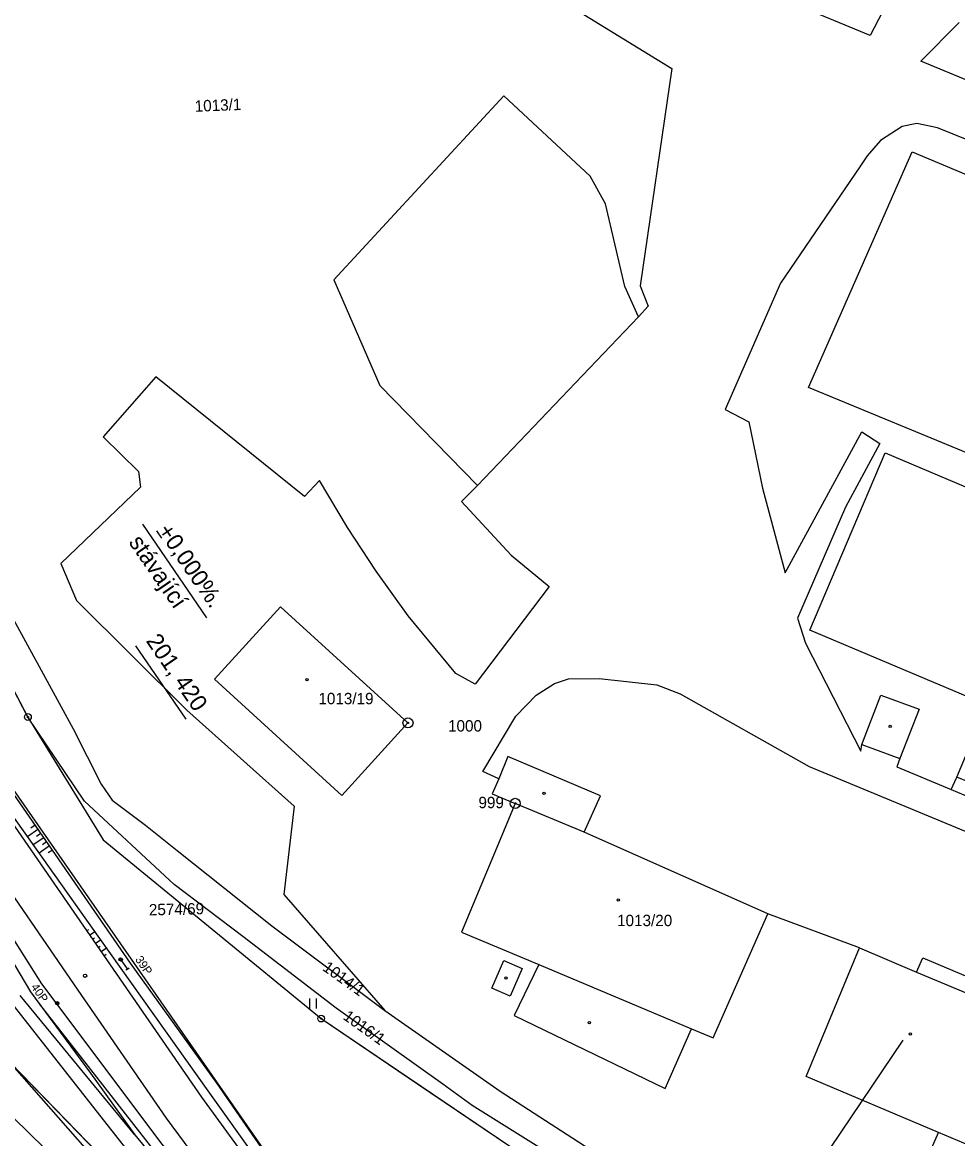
# Model space of a CAD drawing. Extents: x -469926 to -462499, y -1098642 to -1092733.
# Drawn here: x -465469.3 to -465329.9, y -1095008.2 to -1094841.9 of the extents above; entities that cross this region are included whole.
import ezdxf

# ---------------------------------------------------------------- set-up
doc = ezdxf.new("R2010")
doc.units = 0
for name, color, linetype in [('Vrstva 1', 7, 'Continuous'), ('Vrstva 10', 7, 'Continuous'), ('Vrstva 11', 7, 'Continuous'), ('Vrstva 12', 7, 'Continuous'), ('Vrstva 13', 7, 'Continuous'), ('Vrstva 14', 7, 'Continuous'), ('Vrstva 24', 7, 'Continuous'), ('Vrstva 25', 7, 'Continuous'), ('Vrstva 29', 7, 'Continuous'), ('Vrstva 4', 7, 'Continuous'), ('Vrstva 46', 7, 'Continuous'), ('Vrstva 48', 7, 'Continuous'), ('Vrstva 50', 7, 'Continuous'), ('Vrstva 6', 7, 'Continuous'), ('Vrstva 60', 7, 'Continuous'), ('Vrstva 63', 7, 'Continuous')]:
    doc.layers.add(name, color=color, linetype=linetype)

# ---------------------------------------------------------------- blocks, each defined once
blk = doc.blocks.new('PROTIK')
at = {"layer": 'Vrstva 63'}
for p, q in [((0, 3.491), (-0.6, 3.491)), ((0, 3.491), (0.6, 3.491)), ((0, 0), (0, 3.491))]:
    blk.add_line(p, q, dxfattribs=at)

msp = doc.modelspace()

# ---------------------------------------------------------------- linework, layer by layer
at = {"layer": 'Vrstva 1'}
for p, q in [((-465352.14, -1094896.28), (-465336.72, -1094861.13)), ((-465336.72, -1094861.13), (-465300.92, -1094876.21)), ((-465316.15, -1094911.14), (-465352.14, -1094896.28)), ((-465351.97, -1094932.43), (-465340.72, -1094905.99)), ((-465340.72, -1094905.99), (-465301.3, -1094922.73)), ((-465481.34, -1094911.35), (-465461.75, -1094947.14)), ((-465468.49, -1094945.38), (-465485.09, -1094913.7)), ((-465430.6, -1095013.72), (-465495.65, -1094920.32)), ((-465440.68, -1094939.75), (-465430.85, -1094928.98)), ((-465430.85, -1094928.98), (-465411.85, -1094946.26)), ((-465312.38, -1094949.16), (-465351.97, -1094932.43)), ((-465421.7, -1094957.06), (-465440.68, -1094939.75)), ((-465460.05, -1094957.93), (-465468.49, -1094945.38)), ((-465468.49, -1094945.38), (-465457.26, -1094963.68)), ((-465330.05, -1094954.34), (-465326.42, -1094945.7)), ((-465461.75, -1094947.14), (-465457.59, -1094955.4)), ((-465411.85, -1094946.26), (-465421.7, -1094957.06)), ((-465306.55, -1094964.19), (-465330.05, -1094954.34)), ((-465457.59, -1094955.4), (-465455.93, -1094957.76)), ((-465455.93, -1094957.76), (-465450.97, -1094961.52)), ((-465446.72, -1094970.33), (-465460.05, -1094957.93)), ((-465395.86, -1094958.25), (-465403.89, -1094977.42)), ((-465385.59, -1094962.56), (-465395.86, -1094958.25)), ((-465450.97, -1094961.52), (-465446.25, -1094965.25)), ((-465358.22, -1094974.71), (-465385.59, -1094962.56)), ((-465457.26, -1094963.68), (-465424.79, -1094990.33)), ((-465452.08, -1095023.2), (-465510.81, -1094965.95)), ((-465446.25, -1094965.25), (-465432.12, -1094976.48)), ((-465436.48, -1094978.08), (-465446.72, -1094970.33)), ((-465366.37, -1094993.21), (-465358.22, -1094974.71)), ((-465432.12, -1094976.48), (-465415.32, -1094989.11)), ((-465403.89, -1094977.42), (-465392.34, -1094982.28)), ((-465422.54, -1094988.77), (-465436.48, -1094978.08)), ((-465352.53, -1094998.96), (-465344.58, -1094979.8)), ((-465344.58, -1094979.8), (-465336.05, -1094983.39)), ((-465392.34, -1094982.28), (-465396.02, -1094989.88)), ((-465336.05, -1094983.39), (-465335.11, -1094981.27)), ((-465335.11, -1094981.27), (-465236.92, -1095022.71)), ((-465406.67, -1095000.11), (-465422.54, -1094988.77)), ((-465415.32, -1094989.11), (-465398.09, -1095001.15)), ((-465424.79, -1094990.33), (-465410.41, -1095000.05)), ((-465396.02, -1094989.88), (-465373.54, -1095000.76)), ((-465373.54, -1095000.76), (-465369.61, -1094991.85)), ((-465369.61, -1094991.85), (-465366.37, -1094993.21)), ((-465332.78, -1095007.32), (-465352.53, -1094998.96)), ((-465410.41, -1095000.05), (-465396.65, -1095009.33)), ((-465402.3, -1095003.26), (-465406.67, -1095000.11)), ((-465398.09, -1095001.15), (-465378.08, -1095014.06)), ((-465385.03, -1095014.04), (-465402.3, -1095003.26)), ((-465338.3, -1095019.67), (-465332.78, -1095007.32))]:
    msp.add_line(p, q, dxfattribs=at)
at = {"layer": 'Vrstva 10'}
for points in [[(-465492.98, -1094877.99), (-465494.45, -1094890.1), (-465495.02, -1094894.85), (-465485.09, -1094913.7), (-465468.49, -1094945.38), (-465457.26, -1094963.68), (-465424.79, -1094990.33), (-465396.65, -1095009.33), (-465387.3, -1095015.62), (-465374.74, -1095024.26), (-465354.83, -1095034.77), (-465335.51, -1095045.09), (-465321.69, -1095051.49), (-465302.95, -1095060.17), (-465301.9, -1095057.95)], [(-465379.17, -1095087.78), (-465393.32, -1095075.06), (-465407.65, -1095062.13), (-465420.88, -1095048.66), (-465441.77, -1095027.13), (-465480.86, -1094986.86), (-465489.98, -1094978.73), (-465493.86, -1094980.97), (-465503.49, -1094966.67), (-465507.82, -1094962.82), (-465509.59, -1094960.7), (-465515.99, -1094953.02), (-465535.19, -1094929.97)]]:
    msp.add_lwpolyline(points, dxfattribs=at)
at = {"layer": 'Vrstva 11'}
for p, q in [((-465454.9, -1094981.6), (-465454.58, -1094981.28)), ((-465454.77, -1094981.74), (-465454.44, -1094981.41)), ((-465464.34, -1094988.13), (-465464.02, -1094987.81)), ((-465464.21, -1094988.27), (-465463.88, -1094987.94))]:
    msp.add_line(p, q, dxfattribs=at)
for centre in [(-465454.67, -1094981.51), (-465464.11, -1094988.04)]:
    msp.add_circle(centre, 0.25, dxfattribs=at)
at = {"layer": 'Vrstva 12'}
msp.add_line((-465411.12, -1095102.12), (-465338.07, -1094993.53), dxfattribs=at)
at = {"layer": 'Vrstva 13'}
for p, q in [((-465480.86, -1094986.86), (-465420.88, -1095048.66)), ((-465420.88, -1095048.66), (-465480.86, -1094986.86))]:
    msp.add_line(p, q, dxfattribs=at)
at = {"layer": 'Vrstva 14'}
msp.add_circle((-465459.97, -1094983.93), 0.25, dxfattribs=at)
at = {"layer": 'Vrstva 24'}
for p, q in [((-465441.81, -1094930.59), (-465451.38, -1094916.63)), ((-465449.33, -1094917.66), (-465448.58, -1094918.75)), ((-465452.44, -1094934.79), (-465444.96, -1094945.71))]:
    msp.add_line(p, q, dxfattribs=at)
for centre, radius in [((-465468.49, -1094945.38), 0.5), ((-465468.49, -1094945.38), 0.1), ((-465411.85, -1094946.26), 0.75), ((-465411.85, -1094946.26), 0.1), ((-465395.86, -1094958.25), 0.75), ((-465395.86, -1094958.25), 0.1), ((-465424.79, -1094990.33), 0.5), ((-465424.79, -1094990.33), 0.1)]:
    msp.add_circle(centre, radius, dxfattribs=at)
at = {"layer": 'Vrstva 25'}
for centre in [(-465426.88, -1094939.83), (-465380.52, -1094972.64)]:
    msp.add_circle(centre, 0.175, dxfattribs=at)
at = {"layer": 'Vrstva 29'}
for p, q in [((-465426.52, -1094987.31), (-465426.52, -1094988.81)), ((-465425.52, -1094987.31), (-465425.52, -1094988.81))]:
    msp.add_line(p, q, dxfattribs=at)
for centre in [(-465339.99, -1094946.75), (-465391.56, -1094956.74), (-465397.22, -1094984.26), (-465384.81, -1094990.91), (-465336.98, -1094992.62)]:
    msp.add_circle(centre, 0.175, dxfattribs=at)
at = {"layer": 'Vrstva 4'}
for p, q in [((-465405.58, -1094828.41), (-465372.52, -1094848.74)), ((-465342.97, -1094843.84), (-465373.54, -1094831.09)), ((-465341.11, -1094840.27), (-465342.97, -1094843.84)), ((-465335.42, -1094847.63), (-465329.69, -1094841.9)), ((-465293.06, -1094865.18), (-465335.42, -1094847.63)), ((-465372.52, -1094848.74), (-465377.26, -1094881.1)), ((-465397.56, -1094852.8), (-465422.91, -1094880.21)), ((-465384.69, -1094864.8), (-465397.56, -1094852.8)), ((-465338.19, -1094857.36), (-465341.42, -1094859.45)), ((-465336.04, -1094856.92), (-465338.19, -1094857.36)), ((-465332.92, -1094857.6), (-465336.04, -1094856.92)), ((-465297.63, -1094871.84), (-465332.92, -1094857.6)), ((-465341.42, -1094859.45), (-465343.41, -1094861.73)), ((-465343.41, -1094861.73), (-465344.52, -1094863.4)), ((-465344.52, -1094863.4), (-465356.32, -1094880.74)), ((-465382.42, -1094868.9), (-465384.69, -1094864.8)), ((-465379.52, -1094881.2), (-465382.42, -1094868.9)), ((-465422.91, -1094880.21), (-465416.06, -1094895.97)), ((-465377.5, -1094885.72), (-465379.52, -1094881.2)), ((-465377.26, -1094881.1), (-465376.04, -1094884.13)), ((-465356.32, -1094880.74), (-465364.57, -1094899.53)), ((-465376.04, -1094884.13), (-465377.5, -1094885.72)), ((-465401.47, -1094910.9), (-465377.5, -1094885.72)), ((-465449.41, -1094894.67), (-465457.27, -1094903.62)), ((-465427.26, -1094912.54), (-465449.41, -1094894.67)), ((-465416.06, -1094895.97), (-465401.47, -1094910.9)), ((-465364.57, -1094899.53), (-465361.04, -1094901.39)), ((-465361.04, -1094901.39), (-465359.03, -1094911.3)), ((-465355.62, -1094923.87), (-465344.22, -1094902.89)), ((-465344.22, -1094902.89), (-465341.53, -1094904.62)), ((-465457.27, -1094903.62), (-465452, -1094908.8)), ((-465341.53, -1094904.62), (-465346.65, -1094914.09)), ((-465452, -1094908.8), (-465451.7, -1094911.13)), ((-465451.7, -1094911.13), (-465463.61, -1094922.5)), ((-465425.03, -1094910.12), (-465427.26, -1094912.54)), ((-465420.87, -1094917.13), (-465425.03, -1094910.12)), ((-465401.47, -1094910.9), (-465403.85, -1094913.28)), ((-465359.03, -1094911.3), (-465355.62, -1094923.87)), ((-465403.85, -1094913.28), (-465396.48, -1094921.25)), ((-465346.65, -1094914.09), (-465353.78, -1094930.63)), ((-465416.57, -1094923.63), (-465420.87, -1094917.13)), ((-465396.48, -1094921.25), (-465390.8, -1094925.95)), ((-465463.61, -1094922.5), (-465461.25, -1094928.01)), ((-465411.84, -1094930.3), (-465416.57, -1094923.63)), ((-465390.8, -1094925.95), (-465401.84, -1094940.48)), ((-465461.25, -1094928.01), (-465444.79, -1094944.35)), ((-465404.71, -1094938.89), (-465411.84, -1094930.3)), ((-465353.78, -1094930.63), (-465352.62, -1094934.36)), ((-465352.62, -1094934.36), (-465344.36, -1094950.47)), ((-465401.84, -1094940.48), (-465404.71, -1094938.89)), ((-465392.77, -1094942.15), (-465390.01, -1094940.41)), ((-465390.01, -1094940.41), (-465387.92, -1094939.67)), ((-465387.92, -1094939.67), (-465383.38, -1094939.64)), ((-465383.38, -1094939.64), (-465374.75, -1094940.57)), ((-465374.75, -1094940.57), (-465371.3, -1094941.91)), ((-465395.79, -1094945.24), (-465392.77, -1094942.15)), ((-465371.3, -1094941.91), (-465352.07, -1094952.77)), ((-465344.22, -1094949.5), (-465341.36, -1094942.14)), ((-465341.36, -1094942.14), (-465335.68, -1094944.23)), ((-465444.79, -1094944.35), (-465428.82, -1094958.67)), ((-465335.68, -1094944.23), (-465338.54, -1094951.54)), ((-465400.71, -1094953.51), (-465395.79, -1094945.24)), ((-465344.36, -1094950.47), (-465344.22, -1094949.5)), ((-465344.22, -1094949.5), (-465338.54, -1094951.54)), ((-465396.96, -1094951.29), (-465398.31, -1094954.57)), ((-465383.16, -1094957.13), (-465396.96, -1094951.29)), ((-465352.07, -1094952.77), (-465269.53, -1094987.02)), ((-465338.54, -1094951.54), (-465339.01, -1094952.83)), ((-465339.01, -1094952.83), (-465330.92, -1094956.18)), ((-465398.31, -1094954.57), (-465400.71, -1094953.51)), ((-465330.92, -1094956.18), (-465330.05, -1094954.34)), ((-465398.31, -1094954.57), (-465399.28, -1094956.83)), ((-465330.92, -1094956.18), (-465266.82, -1094983.5)), ((-465399.28, -1094956.83), (-465395.86, -1094958.25)), ((-465385.59, -1094962.56), (-465383.16, -1094957.13)), ((-465428.82, -1094958.67), (-465430.35, -1094971.81)), ((-465430.35, -1094971.81), (-465415.32, -1094989.11)), ((-465344.58, -1094979.8), (-465358.22, -1094974.71)), ((-465399.36, -1094985.79), (-465397.58, -1094981.67)), ((-465397.58, -1094981.67), (-465394.84, -1094982.86)), ((-465392.34, -1094982.28), (-465369.61, -1094991.85)), ((-465394.84, -1094982.86), (-465396.6, -1094986.99)), ((-465336.05, -1094983.39), (-465237.79, -1095024.77)), ((-465396.6, -1094986.99), (-465399.36, -1094985.79)), ((-465246.57, -1095043.57), (-465332.78, -1095007.32))]:
    msp.add_line(p, q, dxfattribs=at)
at = {"layer": 'Vrstva 46'}
msp.add_lwpolyline([(-465340.64, -1095093.02), (-465346.12, -1095090.46), (-465348.87, -1095088.75), (-465361.32, -1095079.53), (-465373.61, -1095069.99), (-465387.88, -1095059.21), (-465398.49, -1095051.15), (-465402.84, -1095046.31), (-465413.86, -1095033.97), (-465425.21, -1095021.21), (-465428.98, -1095016.41), (-465440.31, -1094999.99), (-465453.18, -1094982.07), (-465481.39, -1094941.34), (-465488.11, -1094931.43), (-465495.66, -1094920.34), (-465490.1, -1094916.89)], dxfattribs=at)
at = {"layer": 'Vrstva 48'}
for p, q in [((-465466.99, -1094962.13), (-465468.57, -1094963.23)), ((-465467.42, -1094961.52), (-465468.05, -1094961.96)), ((-465466.56, -1094962.75), (-465467.19, -1094963.19)), ((-465466.13, -1094963.37), (-465467.7, -1094964.45)), ((-465465.71, -1094963.98), (-465466.33, -1094964.41)), ((-465465.28, -1094964.6), (-465466.83, -1094965.67)), ((-465464.85, -1094965.22), (-465465.47, -1094965.64)), ((-465459.74, -1094977.27), (-465459.42, -1094977.05)), ((-465459.31, -1094977.89), (-465458.52, -1094977.34)), ((-465458.88, -1094978.5), (-465458.57, -1094978.28)), ((-465458.46, -1094979.12), (-465457.65, -1094978.57)), ((-465458.03, -1094979.74), (-465457.71, -1094979.51)), ((-465457.6, -1094980.35), (-465456.78, -1094979.79)), ((-465457.18, -1094980.97), (-465456.85, -1094980.74))]:
    msp.add_line(p, q, dxfattribs=at)
at = {"layer": 'Vrstva 6'}
for p, q in [((-465475.39, -1094974.08), (-465468.09, -1094986.36)), ((-465452.58, -1095007.67), (-465469.66, -1094986.89)), ((-465468.09, -1094986.36), (-465459.15, -1094998.45)), ((-465459.15, -1094998.45), (-465452.58, -1095007.67))]:
    msp.add_line(p, q, dxfattribs=at)
for points in [[(-465434.36, -1095026.37), (-465448.49, -1095009.06), (-465466.41, -1094985.15), (-465481.4, -1094961.47), (-465496.39, -1094937.79), (-465514.47, -1094911.93), (-465541.26, -1094872.83), (-465568.04, -1094833.73), (-465581.14, -1094814.86), (-465597.23, -1094791.03), (-465612.74, -1094768.15), (-465622.57, -1094754.33), (-465641.2, -1094726.93), (-465652.46, -1094710.94), (-465670.86, -1094684.36), (-465683.59, -1094665.34), (-465705.04, -1094634.71), (-465721.42, -1094610.27), (-465739.86, -1094583.31), (-465754.37, -1094564.66), (-465741.97, -1094582.27)], [(-465542.65, -1094856.19), (-465523.91, -1094883.75), (-465506.3, -1094909.59), (-465490.33, -1094932.99), (-465474.43, -1094956.03), (-465442.6, -1095002.04), (-465429.69, -1095019.75), (-465428.49, -1095021.29), (-465416.22, -1095035.84), (-465398.61, -1095054.41), (-465391.85, -1095060.09), (-465391.38, -1095060.44), (-465363.84, -1095082.26), (-465348.99, -1095091.83), (-465330.29, -1095102.47), (-465300.84, -1095115.8), (-465286.15, -1095121.03)], [(-465324.52, -1095121.16), (-465355.23, -1095103.31), (-465366.7, -1095096.22), (-465388.26, -1095080.92), (-465407.46, -1095064.39), (-465410.74, -1095061.49), (-465438.84, -1095028.81), (-465471.05, -1094987.83), (-465484.21, -1094964), (-465501.26, -1094940.2), (-465517.87, -1094916.99), (-465530.49, -1094898.64), (-465543.12, -1094880.29)], [(-465286.15, -1095121.03), (-465300.31, -1095114.64), (-465315.43, -1095108.01), (-465329.83, -1095101.3), (-465349.76, -1095089.95), (-465363.54, -1095081.26), (-465376.66, -1095070.9), (-465389.77, -1095060.53), (-465397.62, -1095054.11), (-465404.68, -1095046.84), (-465415.44, -1095034.93), (-465426.3, -1095022.59), (-465441.64, -1095001.08), (-465457.78, -1094978.4), (-465473.91, -1094955.71), (-465488.32, -1094935.9)], [(-465505.18, -1094943.29), (-465487.7, -1094966.75), (-465475.98, -1094991.51), (-465441.23, -1095030.93)], [(-465422.3, -1095043.6), (-465434.78, -1095027.35), (-465449.67, -1095009.98), (-465466.79, -1094988.12)], [(-465452.58, -1095007.67), (-465452.58, -1095007.67), (-465435.49, -1095028.45), (-465422.3, -1095043.6), (-465409.18, -1095058.69), (-465389.92, -1095076.25), (-465386.62, -1095079.19), (-465381.22, -1095082.72), (-465368.89, -1095090.97), (-465354.37, -1095101.9), (-465335.17, -1095112.06), (-465320.93, -1095116.71), (-465304.27, -1095124.41)]]:
    msp.add_lwpolyline(points, dxfattribs=at)
at = {"layer": 'Vrstva 60'}
msp.add_lwpolyline([(-465597.64, -1094787.45), (-465581.09, -1094811.54), (-465566.23, -1094833.14), (-465554.41, -1094850.35), (-465548, -1094859.66), (-465532.57, -1094882.09), (-465512.32, -1094911.53), (-465495.08, -1094936.61), (-465478.69, -1094960.45), (-465461.05, -1094986.11), (-465447.88, -1095005.16), (-465433.63, -1095024.45), (-465420.88, -1095039.67), (-465408.48, -1095052.76), (-465395.88, -1095064.54), (-465388.08, -1095071.15)], dxfattribs=at)

# ---------------------------------------------------------------- block references
at = {"layer": 'Vrstva 11', "xscale": 0.5, "yscale": 0.5, "rotation": -144.9138225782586}
msp.add_blockref('PROTIK', (-465454.67, -1094981.51), dxfattribs=at)

# ---------------------------------------------------------------- texts
at = {"layer": 'Vrstva 11'}
for s, p in [('39P', (-465452.57, -1094981.51)), ('40P', (-465468.1, -1094985.62))]:
    msp.add_text(s, height=1.25, rotation=304.6412, dxfattribs=at).set_placement(p)
at = {"layer": 'Vrstva 24'}
for s, rotation, p in [('+0,000%.', 304.4289, (-465449.25, -1094917.63)), ('stávající', 304.4285, (-465453.55, -1094919.34)), ('201, 420', 304.4284, (-465450.98, -1094934.04))]:
    msp.add_text(s, height=2.5, rotation=rotation, dxfattribs=at).set_placement(p)
at = {"layer": 'Vrstva 50'}
for s, rotation, p in [('1013/1', 2.349, (-465443.6, -1094855.2)), ('2574/69', 1.314, (-465450.44, -1094974.96)), ('1014/1', 324.405, (-465424.71, -1094983.03)), ('1016/1', 324.405, (-465421.66, -1094990.31))]:
    msp.add_text(s, height=1.7, rotation=rotation, dxfattribs=at).set_placement(p)
for s, p in [('1013/19', (-465425.2, -1094943.48)), ('1000', (-465405.88, -1094947.55)), ('999', (-465401.35, -1094958.97)), ('1013/20', (-465380.69, -1094976.55))]:
    msp.add_text(s, height=1.7, dxfattribs=at).set_placement(p)

doc.saveas('drawing.dxf')
